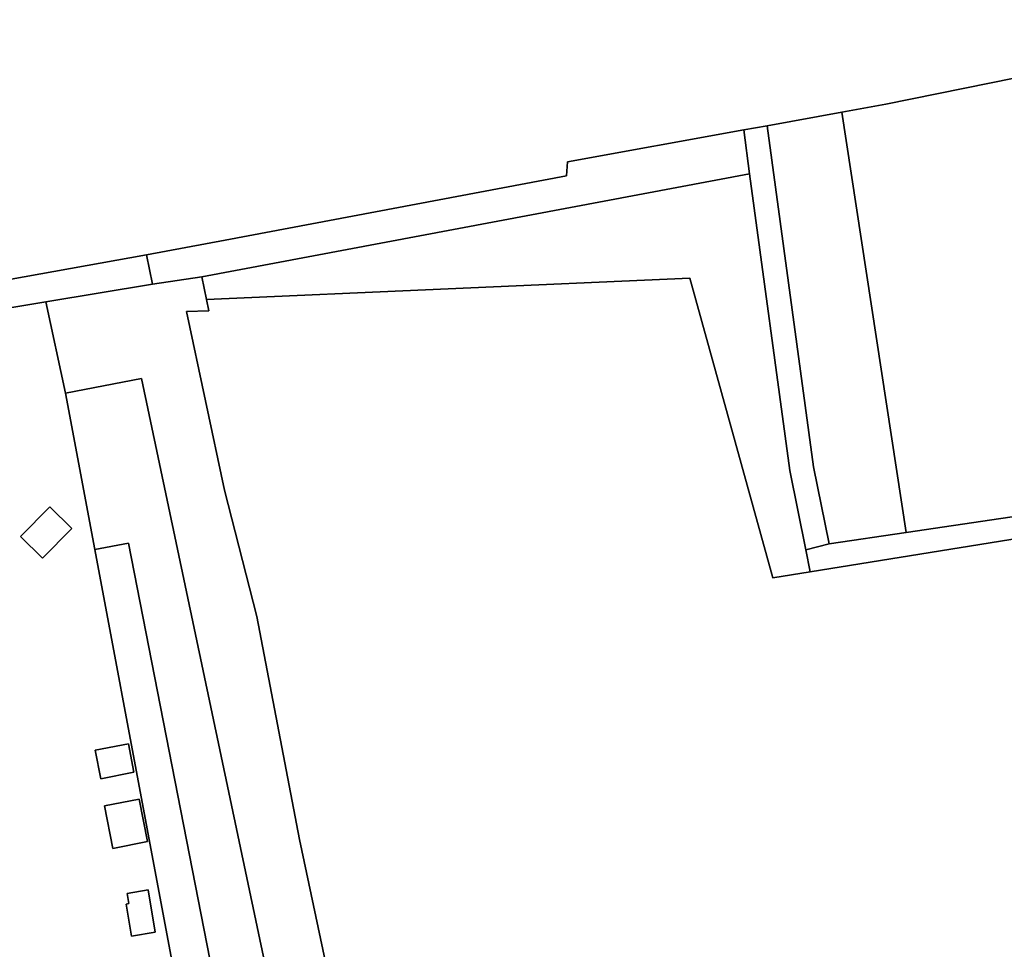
# Model space of a CAD drawing. Extents: x 162510 to 163918, y 388494 to 389774.
# Drawn here: x 163019.4 to 163110.5, y 389509.4 to 389595.4 of the extents above; entities that cross this region are included whole.
import ezdxf

# ---------------------------------------------------------------- set-up
doc = ezdxf.new("R2010")
doc.units = 0
for name, color, linetype in [('IMGEO_Bouwland', 7, 'Continuous'), ('IMGEO_Erf', 7, 'Continuous'), ('IMGEO_Gemengd_bos', 7, 'Continuous'), ('IMGEO_Grasland_agrarisch', 7, 'Continuous'), ('IMGEO_Grasland_overig', 7, 'Continuous'), ('IMGEO_Groenvoorziening', 7, 'Continuous'), ('IMGEO_Hek', 7, 'Continuous'), ('IMGEO_Houtwal', 7, 'Continuous'), ('IMGEO_Loofbos', 7, 'Continuous'), ('IMGEO_Pand', 7, 'Continuous'), ('IMGEO_Rijbaan_lokaal_halfverhard', 7, 'Continuous'), ('IMGEO_Waterloop', 7, 'Continuous')]:
    doc.layers.add(name, color=color, linetype=linetype)

msp = doc.modelspace()

# ---------------------------------------------------------------- linework, layer by layer
at = {"layer": 'IMGEO_Bouwland'}
msp.add_lwpolyline([(163081.431, 389571.505), (163036.713, 389569.507), (163036.922, 389568.463), (163034.881, 389568.403), (163038.378, 389551.874), (163041.389, 389540.203), (163045.337, 389519.553), (163052.453, 389485.976), (163058.338, 389486.211), (163065.742, 389486.647), (163069.57, 389487.128), (163075.689, 389486.797), (163079.708, 389487.203), (163100.597, 389488.503), (163120.69, 389490.419), (163133.944, 389491.791), (163150.042, 389494.851), (163145.402, 389513.689), (163141.615, 389528.41), (163137.44, 389544.706), (163136.047, 389551.139), (163125.857, 389549.679), (163092.552, 389544.325), (163089.105, 389543.766)], close=True, dxfattribs=at)
at = {"layer": 'IMGEO_Erf'}
for points in [[(163135.605, 389553.015), (163137.969, 389553.364), (163138.48, 389553.44), (163135.741, 389571.383), (163135.501, 389572.957), (163134.583, 389578.971), (163134.232, 389581.269), (163133.369, 389586.428), (163132.097, 389594.034), (163131.711, 389593.428), (163131.252, 389593.229), (163130.743, 389593.913), (163099.541, 389587.586), (163095.489, 389586.851), (163101.431, 389547.961)], [(163021.564, 389545.578), (163019.514, 389547.601), (163022.222, 389550.345), (163024.272, 389548.322)], [(163026.957, 389525.181), (163026.437, 389527.823), (163029.495, 389528.424), (163030.015, 389525.783)], [(163028.054, 389518.743), (163027.282, 389522.671), (163030.488, 389523.301), (163031.261, 389519.374)], [(163029.779, 389510.623), (163029.278, 389513.591), (163029.552, 389513.637), (163029.394, 389514.577), (163031.326, 389514.904), (163031.986, 389510.996)]]:
    msp.add_lwpolyline(points, close=True, dxfattribs=at)
msp.add_lwpolyline([(163018.204, 389473.6), (163020.14, 389473.804), (163034.97, 389475.37), (163036.01, 389475.48), (163039.035, 389477.928), (163036.065, 389494.717), (163026.403, 389546.381), (163023.695, 389560.851), (163021.875, 389569.297), (163000, 389565.666)], dxfattribs=at)
at = {"layer": 'IMGEO_Gemengd_bos'}
msp.add_lwpolyline([(163101.431, 389547.961), (163095.489, 389586.851), (163088.57, 389585.595), (163092.851, 389554.051), (163094.295, 389546.906)], close=True, dxfattribs=at)
at = {"layer": 'IMGEO_Grasland_agrarisch'}
msp.add_lwpolyline([(162938.565, 389557.01), (163031.158, 389573.647), (163038.447, 389575.02), (163070.03, 389580.97), (163070.105, 389582.244), (163086.403, 389585.202), (163088.57, 389585.595), (163095.489, 389586.851), (163099.541, 389587.586), (163130.743, 389593.913), (163130.817, 389595.747)], dxfattribs=at)
at = {"layer": 'IMGEO_Grasland_overig'}
for points in [[(163086.956, 389581.129), (163036.292, 389571.609), (163036.713, 389569.507), (163081.431, 389571.505), (163089.105, 389543.766), (163092.552, 389544.325), (163092.161, 389546.361), (163090.681, 389553.685)], [(163094.295, 389546.906), (163092.161, 389546.361), (163092.552, 389544.325), (163125.857, 389549.679), (163136.047, 389551.139), (163135.605, 389553.015), (163101.431, 389547.961)]]:
    msp.add_lwpolyline(points, close=True, dxfattribs=at)
at = {"layer": 'IMGEO_Groenvoorziening'}
msp.add_lwpolyline([(163030.724, 389562.2), (163023.695, 389560.851), (163026.403, 389546.381), (163029.504, 389546.988), (163039.724, 389494.761), (163042.737, 389486.113), (163044.664, 389483.05), (163047.805, 389481.079)], close=True, dxfattribs=at)
at = {"layer": 'IMGEO_Hek'}
for points in [[(163021.875, 389569.297), (163031.732, 389570.933)], [(162941.643, 389554.956), (163000, 389565.666), (163021.875, 389569.297)]]:
    msp.add_lwpolyline(points, dxfattribs=at)
at = {"layer": 'IMGEO_Houtwal'}
msp.add_lwpolyline([(163021.875, 389569.297), (163031.732, 389570.933), (163031.158, 389573.647), (162938.565, 389557.01), (162938.896, 389554.451), (162941.643, 389554.956), (163000, 389565.666)], close=True, dxfattribs=at)
at = {"layer": 'IMGEO_Loofbos'}
msp.add_lwpolyline([(163031.732, 389570.933), (163021.875, 389569.297), (163023.695, 389560.851), (163030.724, 389562.2), (163047.805, 389481.079), (163050.929, 389480.168), (163053.518, 389480.506), (163052.827, 389484.343), (163052.697, 389485.066), (163052.453, 389485.976), (163045.337, 389519.553), (163041.389, 389540.203), (163038.378, 389551.874), (163034.881, 389568.403), (163036.922, 389568.463), (163036.713, 389569.507), (163036.292, 389571.609)], close=True, dxfattribs=at)
at = {"layer": 'IMGEO_Pand'}
for points in [[(163019.514, 389547.601), (163021.564, 389545.578), (163024.272, 389548.322), (163022.222, 389550.345)], [(163026.437, 389527.823), (163026.957, 389525.181), (163030.015, 389525.783), (163029.495, 389528.424)], [(163027.282, 389522.671), (163028.054, 389518.743), (163031.261, 389519.374), (163030.488, 389523.301)], [(163029.278, 389513.591), (163029.779, 389510.623), (163031.986, 389510.996), (163031.326, 389514.904), (163029.394, 389514.577), (163029.552, 389513.637)]]:
    msp.add_lwpolyline(points, close=True, dxfattribs=at)
at = {"layer": 'IMGEO_Rijbaan_lokaal_halfverhard'}
msp.add_lwpolyline([(163050.929, 389480.168), (163047.805, 389481.079), (163044.664, 389483.05), (163042.737, 389486.113), (163039.724, 389494.761), (163029.504, 389546.988), (163026.403, 389546.381), (163036.065, 389494.717), (163039.7, 389481.94), (163041.676, 389479.681), (163044.692, 389477.973), (163047.071, 389477.337), (163049.594, 389477.402), (163051.462, 389477.646)], close=True, dxfattribs=at)
at = {"layer": 'IMGEO_Waterloop'}
for points in [[(163086.403, 389585.202), (163070.105, 389582.244), (163070.03, 389580.97), (163038.447, 389575.02), (163031.158, 389573.647), (163031.732, 389570.933), (163036.292, 389571.609), (163086.956, 389581.129)], [(163086.956, 389581.129), (163090.681, 389553.685), (163092.161, 389546.361), (163094.295, 389546.906), (163092.851, 389554.051), (163088.57, 389585.595), (163086.403, 389585.202)]]:
    msp.add_lwpolyline(points, close=True, dxfattribs=at)

doc.saveas('drawing.dxf')
